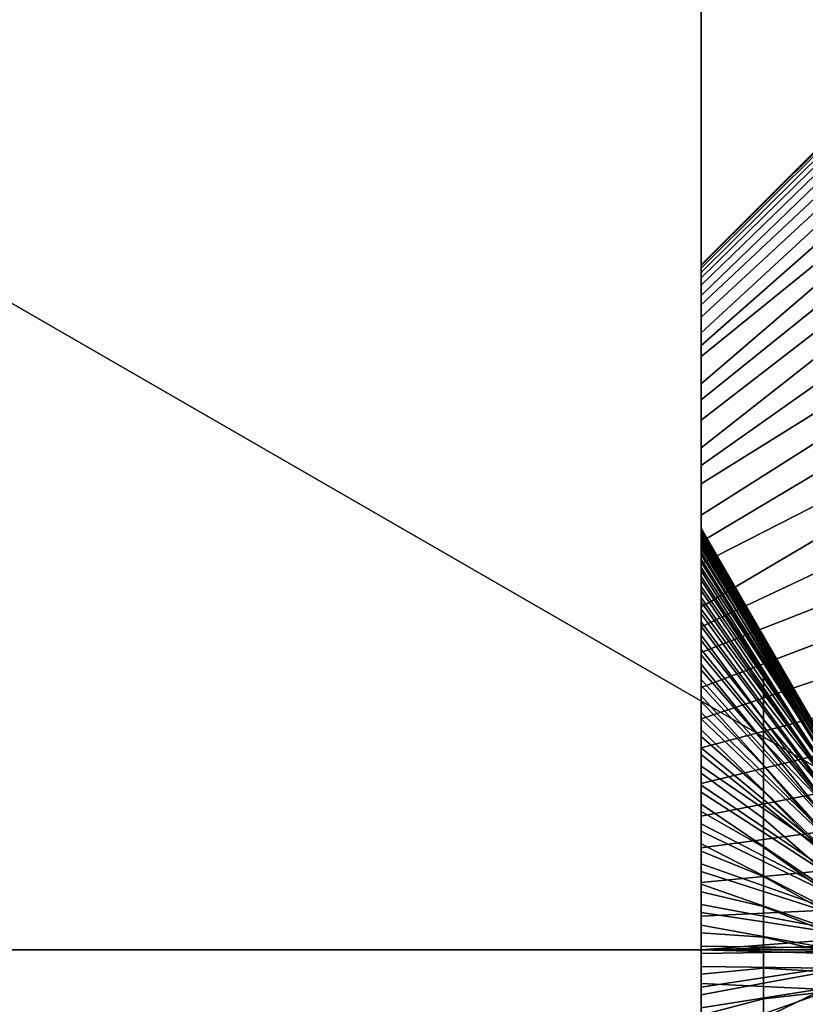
# Model space of a CAD drawing. Extents: x -43.1 to 43.1, y -41.3 to 41.3.
# Tile 380 of 656: x -1.145 to -0.707, y -0.03 to 0.519. Entities that reach past the tile are written whole.
import ezdxf

# ---------------------------------------------------------------- set-up
doc = ezdxf.new("R2010")
doc.units = 0
for name, color, linetype in [('CEILING_SUPPORT', 254, 'CONTINUOUS'), ('CLAMP', 254, 'CONTINUOUS'), ('METAL_BASE', 254, 'CONTINUOUS')]:
    doc.layers.add(name, color=color, linetype=linetype)

msp = doc.modelspace()

# ---------------------------------------------------------------- linework, layer by layer
at = {"layer": 'CEILING_SUPPORT'}
for points in [[(-1.5301, 0.7651, 101.9285), (-0.7651, 0.7651, 101.9285), (-0.7651, 0, 101.9285), (-1.5301, 0, 101.9285)], [(-1.5301, 0.7651, 101.859), (-0.7651, 0.7651, 101.859), (-0.7651, 0, 101.859), (-1.5301, 0, 101.859)], [(-0.068, 0.0542, 101.9285), (-0.7651, 0, 101.9285), (-0.7651, 0.7651, 101.9285), (0, 0.7651, 101.9285)], [(-0.068, 0.0542, 101.859), (-0.7651, 0, 101.859), (-0.7651, 0.7651, 101.859), (0, 0.7651, 101.859)], [(-0.7651, 0, 101.9285), (-0.068, 0.0542, 101.9285), (-0.0848, 0.0193, 101.9285)], [(-0.7651, 0, 101.859), (-0.068, 0.0542, 101.859), (-0.0848, 0.0193, 101.859)], [(-0.0848, 0.0193, 101.9285), (-0.0848, -0.0193, 101.9285), (-0.7651, 0, 101.9285)], [(-0.0848, 0.0193, 101.859), (-0.0848, -0.0193, 101.859), (-0.7651, 0, 101.859)], [(-1.5301, 0, 101.9285), (-0.7651, 0, 101.9285), (-0.7651, -0.7651, 101.9285), (-1.5301, -0.7651, 101.9285)], [(-1.5301, 0, 101.859), (-0.7651, 0, 101.859), (-0.7651, -0.7651, 101.859), (-1.5301, -0.7651, 101.859)], [(-0.7651, 0, 101.9285), (-0.0848, -0.0193, 101.9285), (-0.068, -0.0542, 101.9285), (-0.7651, -0.7651, 101.9285)], [(-0.7651, 0, 101.859), (-0.0848, -0.0193, 101.859), (-0.068, -0.0542, 101.859), (-0.7651, -0.7651, 101.859)]]:
    msp.add_3dface(points, dxfattribs=at)
at = {"layer": 'CLAMP'}
for points in [[(-0.6955, 0.4521, 93.6032), (-0.7651, 0.3825, 93.6032), (-0.7651, 0.3821, 93.5844), (-0.6955, 0.4515, 93.581)], [(-0.6955, 0.4515, 93.6254), (-0.7651, 0.3821, 93.622), (-0.7651, 0.3825, 93.6032), (-0.6955, 0.4521, 93.6032)], [(-0.6955, 0.4515, 93.581), (-0.7651, 0.3821, 93.5844), (-0.7651, 0.3807, 93.5657), (-0.6955, 0.4499, 93.5589)], [(-0.6955, 0.4499, 93.6475), (-0.7651, 0.3807, 93.6407), (-0.7651, 0.3821, 93.622), (-0.6955, 0.4515, 93.6254)], [(-0.6955, 0.4499, 93.5589), (-0.7651, 0.3807, 93.5657), (-0.7651, 0.3783, 93.5462), (-0.6955, 0.4472, 93.5369)], [(-0.6955, 0.4472, 93.6695), (-0.7651, 0.3783, 93.6602), (-0.7651, 0.3807, 93.6407), (-0.6955, 0.4499, 93.6475)], [(-0.6955, 0.4472, 93.5369), (-0.7651, 0.3783, 93.5462), (-0.7651, 0.3752, 93.5286), (-0.6955, 0.4434, 93.515)], [(-0.6955, 0.4434, 93.6914), (-0.7651, 0.3752, 93.6778), (-0.7651, 0.3783, 93.6602), (-0.6955, 0.4472, 93.6695)], [(-0.6955, 0.4434, 93.515), (-0.7651, 0.3752, 93.5286), (-0.7651, 0.3711, 93.5103), (-0.6955, 0.4385, 93.4934)], [(-0.6955, 0.4385, 93.713), (-0.7651, 0.3711, 93.6961), (-0.7651, 0.3752, 93.6778), (-0.6955, 0.4434, 93.6914)], [(-0.6955, 0.4385, 93.4934), (-0.7651, 0.3711, 93.5103), (-0.7651, 0.3655, 93.4905), (-0.6955, 0.4326, 93.472)], [(-0.6955, 0.4326, 93.7344), (-0.7651, 0.3655, 93.716), (-0.7651, 0.3711, 93.6961), (-0.6955, 0.4385, 93.713)], [(-0.6955, 0.4326, 93.472), (-0.7651, 0.3655, 93.4905), (-0.7651, 0.3602, 93.4743), (-0.6955, 0.4256, 93.4509)], [(-0.6955, 0.4256, 93.7555), (-0.7651, 0.3602, 93.7321), (-0.7651, 0.3655, 93.716), (-0.6955, 0.4326, 93.7344)], [(-0.6955, 0.4256, 93.4509), (-0.7651, 0.3602, 93.4743), (-0.7651, 0.3534, 93.4568), (-0.6955, 0.4177, 93.4302)], [(-0.6955, 0.4177, 93.7762), (-0.7651, 0.3534, 93.7496), (-0.7651, 0.3602, 93.7321), (-0.6955, 0.4256, 93.7555)], [(-0.6955, 0.4177, 93.4302), (-0.7651, 0.3534, 93.4568), (-0.7651, 0.3446, 93.4372), (-0.6955, 0.4087, 93.4099)], [(-0.6955, 0.4087, 93.7965), (-0.7651, 0.3446, 93.7692), (-0.7651, 0.3534, 93.7496), (-0.6955, 0.4177, 93.7762)], [(-0.6955, 0.4087, 93.4099), (-0.7651, 0.3446, 93.4372), (-0.7651, 0.3374, 93.4229), (-0.6955, 0.3987, 93.3901)], [(-0.6955, 0.3987, 93.8163), (-0.7651, 0.3374, 93.7835), (-0.7651, 0.3446, 93.7692), (-0.6955, 0.4087, 93.7965)], [(-0.6955, 0.3987, 93.3901), (-0.7651, 0.3374, 93.4229), (-0.7651, 0.3313, 93.4119), (-0.6955, 0.3878, 93.3708)], [(-0.6955, 0.3878, 93.8356), (-0.7651, 0.3313, 93.7945), (-0.7651, 0.3374, 93.7835), (-0.6955, 0.3987, 93.8163)], [(-0.6955, 0.3878, 93.3708), (-0.7651, 0.3313, 93.4119), (-0.7651, 0.3161, 93.3877), (-0.6955, 0.3759, 93.352)], [(-0.6955, 0.3759, 93.8544), (-0.7651, 0.3161, 93.8187), (-0.7651, 0.3313, 93.7945), (-0.6955, 0.3878, 93.8356)], [(-0.7651, 0.3783, 93.5462), (-0.7651, 0.3815, 93.5746), (-0.7651, 0.3825, 93.6032), (-0.7651, 0.2732, 93.6578)], [(-0.7651, 0.3815, 93.6318), (-0.7651, 0.3783, 93.6602), (-0.7651, 0.2732, 93.6578), (-0.7651, 0.3825, 93.6032)], [(-0.7651, 0.2732, 93.6578), (-0.7651, 0.2732, 93.4393), (-0.7651, 0.3729, 93.5181), (-0.7651, 0.3783, 93.5462)], [(-0.7651, 0.2732, 93.6578), (-0.7651, 0.3783, 93.6602), (-0.7651, 0.3729, 93.6883), (-0.7651, 0.3655, 93.716)], [(-0.6955, 0.3759, 93.352), (-0.7651, 0.3161, 93.3877), (-0.7651, 0.3072, 93.3753), (-0.6955, 0.3631, 93.3339)], [(-0.6955, 0.3631, 93.8725), (-0.7651, 0.3072, 93.8311), (-0.7651, 0.3161, 93.8187), (-0.6955, 0.3759, 93.8544)], [(-0.7651, 0.2732, 93.4393), (-0.7651, 0.3561, 93.4634), (-0.7651, 0.3655, 93.4905), (-0.7651, 0.3729, 93.5181)], [(-0.7651, 0.3655, 93.716), (-0.7651, 0.3561, 93.743), (-0.7651, 0.2732, 93.7671), (-0.7651, 0.2732, 93.6578)], [(-0.6955, 0.3631, 93.3339), (-0.7651, 0.3072, 93.3753), (-0.7651, 0.2957, 93.3605), (-0.6955, 0.3495, 93.3164)], [(-0.6955, 0.3495, 93.89), (-0.7651, 0.2957, 93.8459), (-0.7651, 0.3072, 93.8311), (-0.6955, 0.3631, 93.8725)], [(-0.7651, 0.2732, 93.4393), (-0.7651, 0.3313, 93.4119), (-0.7651, 0.3446, 93.4372), (-0.7651, 0.3561, 93.4634)], [(-0.7651, 0.3313, 93.7945), (-0.7651, 0.2732, 93.7671), (-0.7651, 0.3561, 93.743), (-0.7651, 0.3446, 93.7692)], [(-0.6955, 0.3495, 93.3164), (-0.7651, 0.2957, 93.3605), (-0.7651, 0.2804, 93.343), (-0.6955, 0.335, 93.2996)], [(-0.6955, 0.335, 93.9068), (-0.7651, 0.2804, 93.8634), (-0.7651, 0.2957, 93.8459), (-0.6955, 0.3495, 93.89)], [(-0.6955, 0.335, 93.2996), (-0.7651, 0.2804, 93.343), (-0.7651, 0.2705, 93.3327), (-0.6955, 0.3197, 93.2835)], [(-0.6955, 0.3197, 93.9229), (-0.7651, 0.2705, 93.8737), (-0.7651, 0.2804, 93.8634), (-0.6955, 0.335, 93.9068)], [(-0.7651, 0.3161, 93.3877), (-0.7651, 0.3313, 93.4119), (-0.7651, 0.2732, 93.4393)], [(-0.7651, 0.3313, 93.7945), (-0.7651, 0.3161, 93.8187), (-0.7651, 0.2991, 93.8417), (-0.7651, 0.2732, 93.7671)], [(-0.6955, 0.3197, 93.2835), (-0.7651, 0.2705, 93.3327), (-0.7651, 0.2602, 93.3228), (-0.6955, 0.3036, 93.2682)], [(-0.6955, 0.3036, 93.9382), (-0.7651, 0.2602, 93.8836), (-0.7651, 0.2705, 93.8737), (-0.6955, 0.3197, 93.9229)], [(-0.7651, 0.2732, 93.4393), (-0.7651, 0.2804, 93.343), (-0.7651, 0.2991, 93.3647), (-0.7651, 0.3161, 93.3877)], [(-0.6955, 0.3036, 93.2682), (-0.7651, 0.2602, 93.3228), (-0.7651, 0.2427, 93.3075), (-0.6955, 0.2868, 93.2537)], [(-0.6955, 0.2868, 93.9527), (-0.7651, 0.2427, 93.8989), (-0.7651, 0.2602, 93.8836), (-0.6955, 0.3036, 93.9382)], [(-0.7651, 0.2804, 93.8634), (-0.7651, 0.2732, 93.7671), (-0.7651, 0.2991, 93.8417)], [(-0.6955, 0.2868, 93.2537), (-0.7651, 0.2427, 93.3075), (-0.7651, 0.2279, 93.296), (-0.6955, 0.2693, 93.2401)], [(-0.6955, 0.2693, 93.9663), (-0.7651, 0.2279, 93.9105), (-0.7651, 0.2427, 93.8989), (-0.6955, 0.2868, 93.9527)], [(-0.7651, 0.2602, 93.3228), (-0.7651, 0.2804, 93.343), (-0.7651, 0.1757, 93.4468), (-0.7651, 0.1583, 93.4292)], [(-0.7651, 0.2732, 93.4393), (-0.7651, 0.1902, 93.4648), (-0.7651, 0.1757, 93.4468), (-0.7651, 0.2804, 93.343)], [(-0.7651, 0.1648, 93.771), (-0.7651, 0.1805, 93.7541), (-0.7651, 0.2732, 93.7671), (-0.7651, 0.2804, 93.8634)], [(-0.7651, 0.2804, 93.8634), (-0.7651, 0.2602, 93.8836), (-0.7651, 0.1648, 93.771)], [(-0.7651, 0.2029, 93.4841), (-0.7651, 0.1902, 93.4648), (-0.7651, 0.2732, 93.4393)], [(-0.7651, 0.2257, 93.537), (-0.7651, 0.2181, 93.5152), (-0.7651, 0.2732, 93.4393)], [(-0.7651, 0.2181, 93.5152), (-0.7651, 0.2135, 93.5046), (-0.7651, 0.2732, 93.4393)], [(-0.7651, 0.2135, 93.5046), (-0.7651, 0.2029, 93.4841), (-0.7651, 0.2732, 93.4393)], [(-0.7651, 0.2257, 93.537), (-0.7651, 0.2732, 93.4393), (-0.7651, 0.2732, 93.6578), (-0.7651, 0.2311, 93.5594)], [(-0.7651, 0.2732, 93.6578), (-0.7651, 0.2343, 93.5823), (-0.7651, 0.2311, 93.5594)], [(-0.7651, 0.2064, 93.716), (-0.7651, 0.2165, 93.6952), (-0.7651, 0.2732, 93.6578), (-0.7651, 0.2732, 93.7671)], [(-0.7651, 0.2245, 93.6735), (-0.7651, 0.2303, 93.6512), (-0.7651, 0.2732, 93.6578)], [(-0.7651, 0.2303, 93.6512), (-0.7651, 0.2339, 93.6284), (-0.7651, 0.2732, 93.6578)], [(-0.7651, 0.2732, 93.6578), (-0.7651, 0.2165, 93.6952), (-0.7651, 0.2245, 93.6735)], [(-0.7651, 0.1805, 93.7541), (-0.7651, 0.1944, 93.7357), (-0.7651, 0.2732, 93.7671)], [(-0.7651, 0.1944, 93.7357), (-0.7651, 0.2064, 93.716), (-0.7651, 0.2732, 93.7671)], [(-0.7651, 0.2339, 93.6284), (-0.7651, 0.2352, 93.6054), (-0.7651, 0.2732, 93.6578)], [(-0.7651, 0.2343, 93.5823), (-0.7651, 0.2732, 93.6578), (-0.7651, 0.2352, 93.6054)], [(-0.6955, 0.2693, 93.2401), (-0.7651, 0.2279, 93.296), (-0.7651, 0.2155, 93.2871), (-0.6955, 0.2512, 93.2273)], [(-0.6955, 0.2512, 93.9791), (-0.7651, 0.2155, 93.9193), (-0.7651, 0.2279, 93.9105), (-0.6955, 0.2693, 93.9663)], [(-0.7651, 0.2602, 93.3228), (-0.7651, 0.1583, 93.4292), (-0.7651, 0.1639, 93.33), (-0.7651, 0.2385, 93.3041)], [(-0.7651, 0.1648, 93.771), (-0.7651, 0.2602, 93.8836), (-0.7651, 0.1639, 93.8764), (-0.7651, 0.1476, 93.7864)], [(-0.7651, 0.1639, 93.8764), (-0.7651, 0.2602, 93.8836), (-0.7651, 0.2385, 93.9023), (-0.7651, 0.2155, 93.9193)], [(-0.6955, 0.2512, 93.2273), (-0.7651, 0.2155, 93.2871), (-0.7651, 0.1913, 93.2719), (-0.6955, 0.2324, 93.2154)], [(-0.6955, 0.2324, 93.991), (-0.7651, 0.1913, 93.9345), (-0.7651, 0.2155, 93.9193), (-0.6955, 0.2512, 93.9791)], [(-0.7651, 0.1639, 93.33), (-0.7651, 0.1913, 93.2719), (-0.7651, 0.2155, 93.2871), (-0.7651, 0.2385, 93.3041)], [(-0.7651, 0.2348, 93.6169), (-0.6955, 0.1148, 93.6043), (-0.7651, 0.2352, 93.6054)], [(-0.7651, 0.2352, 93.6054), (-0.6955, 0.1148, 93.6043), (-0.6955, 0.1143, 93.593), (-0.7651, 0.235, 93.5938)], [(-0.7651, 0.235, 93.5938), (-0.6955, 0.1143, 93.593), (-0.7651, 0.2343, 93.5823)], [(-0.7651, 0.2339, 93.6284), (-0.6955, 0.1141, 93.6155), (-0.6955, 0.1148, 93.6043), (-0.7651, 0.2348, 93.6169)], [(-0.7651, 0.2343, 93.5823), (-0.6955, 0.1143, 93.593), (-0.6955, 0.1128, 93.5818), (-0.7651, 0.233, 93.5708)], [(-0.7651, 0.2324, 93.6398), (-0.6955, 0.1141, 93.6155), (-0.7651, 0.2339, 93.6284)], [(-0.7651, 0.233, 93.5708), (-0.6955, 0.1128, 93.5818), (-0.7651, 0.2311, 93.5594)], [(-0.6955, 0.2324, 93.2154), (-0.7651, 0.1913, 93.2719), (-0.7651, 0.1803, 93.2658), (-0.6955, 0.2131, 93.2045)], [(-0.6955, 0.2131, 94.0019), (-0.7651, 0.1803, 93.9406), (-0.7651, 0.1913, 93.9345), (-0.6955, 0.2324, 93.991)], [(-0.7651, 0.2303, 93.6512), (-0.6955, 0.1123, 93.6266), (-0.6955, 0.1141, 93.6155), (-0.7651, 0.2324, 93.6398)], [(-0.7651, 0.2311, 93.5594), (-0.6955, 0.1128, 93.5818), (-0.7651, 0.2287, 93.5481)], [(-0.7651, 0.2276, 93.6624), (-0.6955, 0.1123, 93.6266), (-0.7651, 0.2303, 93.6512)], [(-0.7651, 0.2287, 93.5481), (-0.6955, 0.1128, 93.5818), (-0.6955, 0.1101, 93.5709), (-0.7651, 0.2257, 93.537)], [(-0.7651, 0.2245, 93.6735), (-0.6955, 0.1095, 93.6375), (-0.6955, 0.1123, 93.6266), (-0.7651, 0.2276, 93.6624)], [(-0.7651, 0.2257, 93.537), (-0.6955, 0.1101, 93.5709), (-0.6955, 0.1064, 93.5603), (-0.7651, 0.2222, 93.526)], [(-0.7651, 0.2207, 93.6845), (-0.6955, 0.1095, 93.6375), (-0.7651, 0.2245, 93.6735)], [(-0.7651, 0.2222, 93.526), (-0.6955, 0.1064, 93.5603), (-0.7651, 0.2181, 93.5152)], [(-0.7651, 0.2165, 93.6952), (-0.6955, 0.1056, 93.6481), (-0.6955, 0.1095, 93.6375), (-0.7651, 0.2207, 93.6845)], [(-0.7651, 0.2181, 93.5152), (-0.6955, 0.1064, 93.5603), (-0.7651, 0.2135, 93.5046)], [(-0.7651, 0.2117, 93.7057), (-0.6955, 0.1007, 93.6582), (-0.6955, 0.1056, 93.6481), (-0.7651, 0.2165, 93.6952)], [(-0.7651, 0.1913, 93.9345), (-0.7651, 0.1639, 93.8764), (-0.7651, 0.2155, 93.9193)], [(-0.7651, 0.2135, 93.5046), (-0.6955, 0.1064, 93.5603), (-0.6955, 0.1017, 93.55), (-0.7651, 0.2085, 93.4942)], [(-0.6955, 0.2131, 93.2045), (-0.7651, 0.1803, 93.2658), (-0.7651, 0.166, 93.2586), (-0.6955, 0.1933, 93.1945)], [(-0.6955, 0.1933, 94.0119), (-0.7651, 0.166, 93.9478), (-0.7651, 0.1803, 93.9406), (-0.6955, 0.2131, 94.0019)], [(-0.7651, 0.2064, 93.716), (-0.6955, 0.1007, 93.6582), (-0.7651, 0.2117, 93.7057)], [(-0.7651, 0.2085, 93.4942), (-0.6955, 0.1017, 93.55), (-0.7651, 0.2029, 93.4841)], [(-0.7651, 0.2006, 93.726), (-0.7303, 0.1493, 93.6945), (-0.7303, 0.1536, 93.6871), (-0.7651, 0.2064, 93.716)], [(-0.7651, 0.2029, 93.4841), (-0.6955, 0.1017, 93.55), (-0.6955, 0.096, 93.5403), (-0.7651, 0.1968, 93.4743)], [(-0.7651, 0.1944, 93.7357), (-0.7303, 0.1446, 93.7017), (-0.7303, 0.1493, 93.6945), (-0.7651, 0.2006, 93.726)], [(-0.7651, 0.1968, 93.4743), (-0.6955, 0.096, 93.5403), (-0.7651, 0.1902, 93.4648)], [(-0.7651, 0.1876, 93.745), (-0.7303, 0.1396, 93.7087), (-0.7303, 0.1446, 93.7017), (-0.7651, 0.1944, 93.7357)], [(-0.6955, 0.1933, 93.1945), (-0.7651, 0.166, 93.2586), (-0.7651, 0.1464, 93.2498), (-0.6955, 0.173, 93.1855)], [(-0.6955, 0.173, 94.0209), (-0.7651, 0.1464, 93.9566), (-0.7651, 0.166, 93.9478), (-0.6955, 0.1933, 94.0119)], [(-0.7651, 0.166, 93.2586), (-0.7651, 0.1913, 93.2719), (-0.7651, 0.1639, 93.33), (-0.7651, 0.1398, 93.2471)], [(-0.7651, 0.1398, 93.9593), (-0.7651, 0.1639, 93.8764), (-0.7651, 0.1913, 93.9345), (-0.7651, 0.166, 93.9478)], [(-0.7651, 0.1902, 93.4648), (-0.6955, 0.096, 93.5403), (-0.6955, 0.0894, 93.5312), (-0.7651, 0.1832, 93.4556)], [(-0.7651, 0.1805, 93.7541), (-0.7303, 0.1343, 93.7154), (-0.7303, 0.1396, 93.7087), (-0.7651, 0.1876, 93.745)], [(-0.7651, 0.1832, 93.4556), (-0.6955, 0.0894, 93.5312), (-0.6955, 0.0819, 93.5228), (-0.7651, 0.1757, 93.4468)], [(-0.7651, 0.1728, 93.7628), (-0.7303, 0.1286, 93.7219), (-0.7303, 0.1343, 93.7154), (-0.7651, 0.1805, 93.7541)], [(-0.7651, 0.1757, 93.4468), (-0.6955, 0.0819, 93.5228), (-0.7651, 0.1678, 93.4384)], [(-0.6955, 0.173, 93.1855), (-0.7651, 0.1464, 93.2498), (-0.7651, 0.1289, 93.243), (-0.6955, 0.1523, 93.1776)], [(-0.6955, 0.1523, 94.0289), (-0.7651, 0.1289, 93.9634), (-0.7651, 0.1464, 93.9566), (-0.6955, 0.173, 94.0209)], [(-0.7651, 0.1648, 93.771), (-0.7303, 0.1226, 93.7281), (-0.7303, 0.1286, 93.7219), (-0.7651, 0.1728, 93.7628)], [(-0.7651, 0.1678, 93.4384), (-0.6955, 0.0819, 93.5228), (-0.6955, 0.0736, 93.5152), (-0.7651, 0.1595, 93.4304)], [(-0.7651, 0.1564, 93.7789), (-0.7303, 0.1163, 93.7339), (-0.7303, 0.1226, 93.7281), (-0.7651, 0.1648, 93.771)], [(-0.7651, 0.0592, 93.3756), (-0.7651, 0.0546, 93.33), (-0.7651, 0.1639, 93.33), (-0.7651, 0.0813, 93.3825)], [(-0.7651, 0.0546, 93.33), (-0.7651, 0.1128, 93.2377), (-0.7651, 0.1398, 93.2471), (-0.7651, 0.1639, 93.33)], [(-0.7651, 0.0813, 93.3825), (-0.7651, 0.1639, 93.33), (-0.7651, 0.1025, 93.3915)], [(-0.7651, 0.1639, 93.33), (-0.7651, 0.1418, 93.4156), (-0.7651, 0.1228, 93.4026)], [(-0.7651, 0.1418, 93.4156), (-0.7651, 0.1639, 93.33), (-0.7651, 0.1583, 93.4292)], [(-0.7651, 0.1639, 93.33), (-0.7651, 0.1228, 93.4026), (-0.7651, 0.1025, 93.3915)], [(-0.7651, 0.1476, 93.7864), (-0.7651, 0.1639, 93.8764), (-0.7651, 0.1289, 93.8)], [(-0.7651, 0.0662, 93.8289), (-0.7651, 0.088, 93.8213), (-0.7651, 0.1639, 93.8764), (-0.7651, 0.0546, 93.8764)], [(-0.7651, 0.1127, 93.8097), (-0.7651, 0.1639, 93.8764), (-0.7651, 0.088, 93.8213)], [(-0.7651, 0.1398, 93.9593), (-0.7651, 0.0546, 93.8764), (-0.7651, 0.1639, 93.8764)], [(-0.7651, 0.1127, 93.8097), (-0.7651, 0.1289, 93.8), (-0.7651, 0.1639, 93.8764)], [(-0.7651, 0.1595, 93.4304), (-0.6955, 0.0736, 93.5152), (-0.7651, 0.1509, 93.4227)], [(-0.7651, 0.1476, 93.7864), (-0.7303, 0.1098, 93.7395), (-0.7303, 0.1163, 93.7339), (-0.7651, 0.1564, 93.7789)], [(-0.6955, 0.1523, 93.1776), (-0.7651, 0.1289, 93.243), (-0.7651, 0.1128, 93.2377), (-0.6955, 0.1312, 93.1706)], [(-0.6955, 0.1312, 94.0358), (-0.7651, 0.1128, 93.9687), (-0.7651, 0.1289, 93.9634), (-0.6955, 0.1523, 94.0289)], [(-0.7651, 0.1509, 93.4227), (-0.6955, 0.0736, 93.5152), (-0.6955, 0.0646, 93.5084), (-0.7651, 0.1418, 93.4156)], [(-0.7303, 0.1493, 93.6945), (-0.6955, 0.1007, 93.6582), (-0.7303, 0.1536, 93.6871)], [(-0.7303, 0.1446, 93.7017), (-0.6955, 0.0948, 93.6678), (-0.6955, 0.1007, 93.6582), (-0.7303, 0.1493, 93.6945)], [(-0.7651, 0.1384, 93.7934), (-0.7303, 0.103, 93.7447), (-0.7303, 0.1098, 93.7395), (-0.7651, 0.1476, 93.7864)], [(-0.7303, 0.1396, 93.7087), (-0.6955, 0.0948, 93.6678), (-0.7303, 0.1446, 93.7017)], [(-0.7651, 0.1418, 93.4156), (-0.6955, 0.0646, 93.5084), (-0.7651, 0.1325, 93.4088)], [(-0.7651, 0.0546, 93.8764), (-0.7651, 0.1398, 93.9593), (-0.7651, 0.1128, 93.9687), (-0.7651, 0.0851, 93.9761)], [(-0.7651, 0.1289, 93.8), (-0.7303, 0.0959, 93.7496), (-0.7303, 0.103, 93.7447), (-0.7651, 0.1384, 93.7934)], [(-0.7303, 0.1343, 93.7154), (-0.6955, 0.088, 93.6768), (-0.6955, 0.0948, 93.6678), (-0.7303, 0.1396, 93.7087)], [(-0.7651, 0.1325, 93.4088), (-0.6955, 0.0646, 93.5084), (-0.6955, 0.055, 93.5025), (-0.7651, 0.1228, 93.4026)], [(-0.7303, 0.1286, 93.7219), (-0.6955, 0.088, 93.6768), (-0.7303, 0.1343, 93.7154)], [(-0.6955, 0.1312, 93.1706), (-0.7651, 0.1128, 93.2377), (-0.7651, 0.0929, 93.2321), (-0.6955, 0.1098, 93.1647)], [(-0.6955, 0.1098, 94.0417), (-0.7651, 0.0929, 93.9743), (-0.7651, 0.1128, 93.9687), (-0.6955, 0.1312, 94.0358)], [(-0.7651, 0.1191, 93.8061), (-0.7303, 0.0886, 93.7541), (-0.7303, 0.0959, 93.7496), (-0.7651, 0.1289, 93.8)], [(-0.7303, 0.1226, 93.7281), (-0.6955, 0.0804, 93.6851), (-0.6955, 0.088, 93.6768), (-0.7303, 0.1286, 93.7219)], [(-0.7651, 0.1228, 93.4026), (-0.6955, 0.055, 93.5025), (-0.7651, 0.1128, 93.3968)], [(-0.7303, 0.1163, 93.7339), (-0.6955, 0.0804, 93.6851), (-0.7303, 0.1226, 93.7281)], [(-0.7651, 0.109, 93.8117), (-0.7303, 0.0811, 93.7583), (-0.7303, 0.0886, 93.7541), (-0.7651, 0.1191, 93.8061)], [(-0.7303, 0.1098, 93.7395), (-0.6955, 0.072, 93.6926), (-0.6955, 0.0804, 93.6851), (-0.7303, 0.1163, 93.7339)], [(-0.7651, 0.0546, 93.33), (-0.7651, 0.057, 93.2249), (-0.7651, 0.0851, 93.2303), (-0.7651, 0.1128, 93.2377)], [(-0.7651, 0.1128, 93.3968), (-0.6955, 0.055, 93.5025), (-0.7651, 0.1025, 93.3915)], [(-0.6955, 0.1098, 93.1647), (-0.7651, 0.0929, 93.2321), (-0.7651, 0.0746, 93.228), (-0.6955, 0.0882, 93.1598)], [(-0.6955, 0.0882, 94.0466), (-0.7651, 0.0746, 93.9784), (-0.7651, 0.0929, 93.9743), (-0.6955, 0.1098, 94.0417)], [(-0.7651, 0.0986, 93.8167), (-0.7303, 0.0734, 93.7621), (-0.7303, 0.0811, 93.7583), (-0.7651, 0.109, 93.8117)], [(-0.7303, 0.103, 93.7447), (-0.6955, 0.0629, 93.6992), (-0.6955, 0.072, 93.6926), (-0.7303, 0.1098, 93.7395)], [(-0.7651, 0.1025, 93.3915), (-0.6955, 0.055, 93.5025), (-0.6955, 0.0449, 93.4976), (-0.7651, 0.092, 93.3867)], [(-0.7303, 0.0959, 93.7496), (-0.6955, 0.0629, 93.6992), (-0.7303, 0.103, 93.7447)], [(-0.7651, 0.088, 93.8213), (-0.7303, 0.0655, 93.7655), (-0.7303, 0.0734, 93.7621), (-0.7651, 0.0986, 93.8167)], [(-0.7303, 0.0886, 93.7541), (-0.6955, 0.0532, 93.7049), (-0.6955, 0.0629, 93.6992), (-0.7303, 0.0959, 93.7496)], [(-0.7651, 0.092, 93.3867), (-0.6955, 0.0449, 93.4976), (-0.6955, 0.0343, 93.4937), (-0.7651, 0.0813, 93.3825)], [(-0.6955, 0.0882, 93.1598), (-0.7651, 0.0746, 93.228), (-0.7651, 0.057, 93.2249), (-0.6955, 0.0663, 93.156)], [(-0.6955, 0.0663, 94.0504), (-0.7651, 0.057, 93.9815), (-0.7651, 0.0746, 93.9784), (-0.6955, 0.0882, 94.0466)], [(-0.7651, 0.0772, 93.8254), (-0.7303, 0.0574, 93.7685), (-0.7303, 0.0655, 93.7655), (-0.7651, 0.088, 93.8213)], [(-0.7303, 0.0811, 93.7583), (-0.6955, 0.0532, 93.7049), (-0.7303, 0.0886, 93.7541)], [(-0.7651, 0.057, 93.9815), (-0.7651, 0.0286, 93.9847), (-0.7651, 0.0546, 93.8764), (-0.7651, 0.0851, 93.9761)], [(-0.7651, 0.0813, 93.3825), (-0.6955, 0.0343, 93.4937), (-0.7651, 0.0703, 93.3787)], [(-0.7651, 0.0662, 93.8289), (-0.7303, 0.0493, 93.7711), (-0.7303, 0.0574, 93.7685), (-0.7651, 0.0772, 93.8254)], [(-0.7303, 0.0734, 93.7621), (-0.6955, 0.0429, 93.7096), (-0.6955, 0.0532, 93.7049), (-0.7303, 0.0811, 93.7583)], [(-0.7303, 0.0655, 93.7655), (-0.6955, 0.0429, 93.7096), (-0.7303, 0.0734, 93.7621)], [(-0.7651, 0.0703, 93.3787), (-0.6955, 0.0343, 93.4937), (-0.6955, 0.0234, 93.4909), (-0.7651, 0.0592, 93.3756)], [(-0.6955, 0.0663, 93.156), (-0.7651, 0.057, 93.2249), (-0.7651, 0.0375, 93.2225), (-0.6955, 0.0443, 93.1533)], [(-0.6955, 0.0443, 94.0531), (-0.7651, 0.0375, 93.9839), (-0.7651, 0.057, 93.9815), (-0.6955, 0.0663, 94.0504)], [(-0.7651, 0.0546, 93.8764), (-0.7651, 0.0438, 93.8343), (-0.7651, 0.0662, 93.8289)], [(-0.7651, 0.0551, 93.8319), (-0.7303, 0.041, 93.7733), (-0.7303, 0.0493, 93.7711), (-0.7651, 0.0662, 93.8289)], [(-0.7303, 0.0574, 93.7685), (-0.6955, 0.0323, 93.7133), (-0.6955, 0.0429, 93.7096), (-0.7303, 0.0655, 93.7655)], [(-0.7651, 0.0546, 93.33), (-0.7651, 0.0592, 93.3756), (-0.7651, 0.0366, 93.3709)], [(-0.7651, 0.0592, 93.3756), (-0.6955, 0.0234, 93.4909), (-0.7651, 0.048, 93.3729)], [(-0.7651, 0.0546, 93.33), (-0.7651, 0, 93.2207), (-0.7651, 0.0286, 93.2217), (-0.7651, 0.057, 93.2249)], [(-0.7651, 0.0438, 93.8343), (-0.7303, 0.0326, 93.7751), (-0.7303, 0.041, 93.7733), (-0.7651, 0.0551, 93.8319)], [(-0.7303, 0.0493, 93.7711), (-0.6955, 0.0323, 93.7133), (-0.7303, 0.0574, 93.7685)], [(-0.7651, -0.1639, 93.33), (-0.7651, -0.0851, 93.2303), (-0.7651, 0.0546, 93.33), (-0.7651, -0.0324, 93.3702)], [(-0.7651, -0.0851, 93.2303), (-0.7651, -0.057, 93.2249), (-0.7651, -0.0286, 93.2217), (-0.7651, 0.0546, 93.33)], [(-0.7651, -0.0094, 93.3682), (-0.7651, -0.0324, 93.3702), (-0.7651, 0.0546, 93.33)], [(-0.7651, 0.0366, 93.3709), (-0.7651, 0.0137, 93.3684), (-0.7651, 0.0546, 93.33)], [(-0.7651, 0.0546, 93.33), (-0.7651, -0.0286, 93.2217), (-0.7651, 0, 93.2207)], [(-0.7651, 0.0137, 93.3684), (-0.7651, -0.0094, 93.3682), (-0.7651, 0.0546, 93.33)], [(-0.7651, -0.1639, 93.8764), (-0.7651, -0.0592, 93.8308), (-0.7651, -0.0366, 93.8356), (-0.7651, 0.0546, 93.8764)], [(-0.7651, -0.0286, 93.9847), (-0.7651, -0.057, 93.9815), (-0.7651, -0.0851, 93.9761), (-0.7651, 0.0546, 93.8764)], [(-0.7651, -0.0851, 93.9761), (-0.7651, -0.1128, 93.9687), (-0.7651, -0.1639, 93.8764), (-0.7651, 0.0546, 93.8764)], [(-0.7651, 0.0546, 93.8764), (-0.7651, 0.0286, 93.9847), (-0.7651, 0, 93.9857), (-0.7651, -0.0286, 93.9847)], [(-0.7651, -0.0137, 93.838), (-0.7651, 0.0546, 93.8764), (-0.7651, -0.0366, 93.8356)], [(-0.7651, 0.0324, 93.8362), (-0.7651, 0.0438, 93.8343), (-0.7651, 0.0546, 93.8764)], [(-0.7651, 0.0546, 93.8764), (-0.7651, -0.0137, 93.838), (-0.7651, 0.0094, 93.8382)], [(-0.7651, 0.0546, 93.8764), (-0.7651, 0.0094, 93.8382), (-0.7651, 0.0324, 93.8362)], [(-0.7651, 0.048, 93.3729), (-0.6955, 0.0234, 93.4909), (-0.6955, 0.0123, 93.4891), (-0.7651, 0.0366, 93.3709)], [(-0.6955, 0.0443, 93.1533), (-0.7651, 0.0375, 93.2225), (-0.7651, 0.0188, 93.2211), (-0.6955, 0.0222, 93.1517)], [(-0.6955, 0.0222, 94.0547), (-0.7651, 0.0188, 93.9853), (-0.7651, 0.0375, 93.9839), (-0.6955, 0.0443, 94.0531)], [(-0.7303, 0.041, 93.7733), (-0.6955, 0.0214, 93.716), (-0.6955, 0.0323, 93.7133), (-0.7303, 0.0493, 93.7711)], [(-0.7651, 0.0324, 93.8362), (-0.7303, 0.0241, 93.7765), (-0.7303, 0.0326, 93.7751), (-0.7651, 0.0438, 93.8343)], [(-0.7303, 0.0326, 93.7751), (-0.6955, 0.0214, 93.716), (-0.7303, 0.041, 93.7733)], [(-0.7651, 0.0366, 93.3709), (-0.6955, 0.0123, 93.4891), (-0.7651, 0.0252, 93.3693)], [(-0.7651, 0.0209, 93.8375), (-0.7303, 0.0156, 93.7775), (-0.7303, 0.0241, 93.7765), (-0.7651, 0.0324, 93.8362)], [(-0.7303, 0.0241, 93.7765), (-0.6955, 0.0102, 93.7175), (-0.6955, 0.0214, 93.716), (-0.7303, 0.0326, 93.7751)], [(-0.7651, 0.0252, 93.3693), (-0.6955, 0.0123, 93.4891), (-0.6955, 0.001, 93.4884), (-0.7651, 0.0137, 93.3684)], [(-0.6955, 0.0222, 93.1517), (-0.7651, 0.0188, 93.2211), (-0.7651, 0, 93.2207), (-0.6955, 0, 93.1511)], [(-0.6955, 0, 94.0553), (-0.7651, 0, 93.9857), (-0.7651, 0.0188, 93.9853), (-0.6955, 0.0222, 94.0547)], [(-0.7303, 0.0156, 93.7775), (-0.6955, 0.0102, 93.7175), (-0.7303, 0.0241, 93.7765)], [(-0.7651, 0.0094, 93.8382), (-0.7303, 0.007, 93.7781), (-0.7303, 0.0156, 93.7775), (-0.7651, 0.0209, 93.8375)], [(-0.7651, 0.0137, 93.3684), (-0.6955, 0.001, 93.4884), (-0.7651, 0.0021, 93.368)], [(-0.7303, 0.007, 93.7781), (-0.6955, -0.001, 93.718), (-0.6955, 0.0102, 93.7175), (-0.7303, 0.0156, 93.7775)], [(-0.7651, -0.0021, 93.8384), (-0.7303, -0.0016, 93.7782), (-0.7303, 0.007, 93.7781), (-0.7651, 0.0094, 93.8382)], [(-0.7303, -0.0016, 93.7782), (-0.6955, -0.001, 93.718), (-0.7303, 0.007, 93.7781)], [(-0.7651, 0.0021, 93.368), (-0.6955, 0.001, 93.4884), (-0.6955, -0.0102, 93.4889), (-0.7651, -0.0094, 93.3682)], [(-0.6955, 0, 93.1511), (-0.7651, 0, 93.2207), (-0.7651, -0.0188, 93.2211), (-0.6955, -0.0222, 93.1517)], [(-0.6955, -0.0222, 94.0547), (-0.7651, -0.0188, 93.9853), (-0.7651, 0, 93.9857), (-0.6955, 0, 94.0553)], [(-0.7651, -0.0137, 93.838), (-0.7303, -0.0102, 93.7779), (-0.7303, -0.0016, 93.7782), (-0.7651, -0.0021, 93.8384)], [(-0.7303, -0.0102, 93.7779), (-0.6955, -0.0123, 93.7173), (-0.6955, -0.001, 93.718), (-0.7303, -0.0016, 93.7782)], [(-0.7651, -0.0094, 93.3682), (-0.6955, -0.0102, 93.4889), (-0.7651, -0.0209, 93.3689)], [(-0.7651, -0.0209, 93.3689), (-0.6955, -0.0102, 93.4889), (-0.6955, -0.0214, 93.4905), (-0.7651, -0.0324, 93.3702)], [(-0.7651, -0.0252, 93.8371), (-0.7303, -0.0187, 93.7772), (-0.7303, -0.0102, 93.7779), (-0.7651, -0.0137, 93.838)], [(-0.7303, -0.0187, 93.7772), (-0.6955, -0.0123, 93.7173), (-0.7303, -0.0102, 93.7779)], [(-0.7303, -0.0273, 93.7761), (-0.6955, -0.0234, 93.7155), (-0.6955, -0.0123, 93.7173), (-0.7303, -0.0187, 93.7772)], [(-0.7651, -0.0366, 93.8356), (-0.7303, -0.0273, 93.7761), (-0.7303, -0.0187, 93.7772), (-0.7651, -0.0252, 93.8371)], [(-0.6955, -0.0222, 93.1517), (-0.7651, -0.0188, 93.2211), (-0.7651, -0.0375, 93.2225), (-0.6955, -0.0443, 93.1533)], [(-0.6955, -0.0443, 94.0531), (-0.7651, -0.0375, 93.9839), (-0.7651, -0.0188, 93.9853), (-0.6955, -0.0222, 94.0547)], [(-0.7651, -0.0324, 93.3702), (-0.6955, -0.0214, 93.4905), (-0.7651, -0.0551, 93.3745)], [(-0.7651, -0.0551, 93.3745), (-0.6955, -0.0214, 93.4905), (-0.6955, -0.0323, 93.4931), (-0.7651, -0.0662, 93.3775)], [(-0.7651, -0.048, 93.8335), (-0.7303, -0.0357, 93.7745), (-0.7303, -0.0273, 93.7761), (-0.7651, -0.0366, 93.8356)], [(-0.7303, -0.0441, 93.7726), (-0.6955, -0.0343, 93.7127), (-0.6955, -0.0234, 93.7155), (-0.7303, -0.0357, 93.7745)], [(-0.7303, -0.0357, 93.7745), (-0.6955, -0.0234, 93.7155), (-0.7303, -0.0273, 93.7761)]]:
    msp.add_3dface(points, dxfattribs=at)
at = {"layer": 'METAL_BASE'}
for points in [[(-1.669, 0.6609, 8.6989), (-0.8194, 1.6735, 8.6989), (0.4824, 1.903, 8.6989), (1.6271, -1.2421, 8.6989)], [(-1.3972, 0.8914, 8.6989), (-1.5285, 0.6098, 8.6989), (-1.609, 0.3096, 8.6989), (-0.9992, 1.3658, 8.6989)], [(-0.9992, 1.3658, 8.6989), (-1.609, 0.3096, 8.6989), (-1.3972, -0.8914, 8.6989), (1.2928, 1.3658, 8.6989)], [(-1.3972, -0.8914, 8.6989), (-0.463, -1.6754, 8.6989), (0.7566, -1.6754, 8.6989), (1.2928, 1.3658, 8.6989)], [(-1.2625, 0.8137, 0.6411), (-1.3824, 0.5566, 0.6411), (-1.4558, 0.2826, 0.6411), (-0.8992, 1.2466, 0.6411)], [(-0.8992, 1.2466, 0.6411), (-1.4558, 0.2826, 0.6411), (-1.2625, -0.8137, 0.6411), (1.1929, 1.2466, 0.6411)], [(-1.2625, -0.8137, 0.6411), (-0.4098, -1.5292, 0.6411), (0.7034, -1.5292, 0.6411), (1.1929, 1.2466, 0.6411)], [(-0.8194, -1.6735, 8.6989), (-1.669, -0.6609, 8.6989), (-1.669, 0.6609, 8.6989), (1.6271, -1.2421, 8.6989)]]:
    msp.add_3dface(points, dxfattribs=at)

doc.saveas('drawing.dxf')
